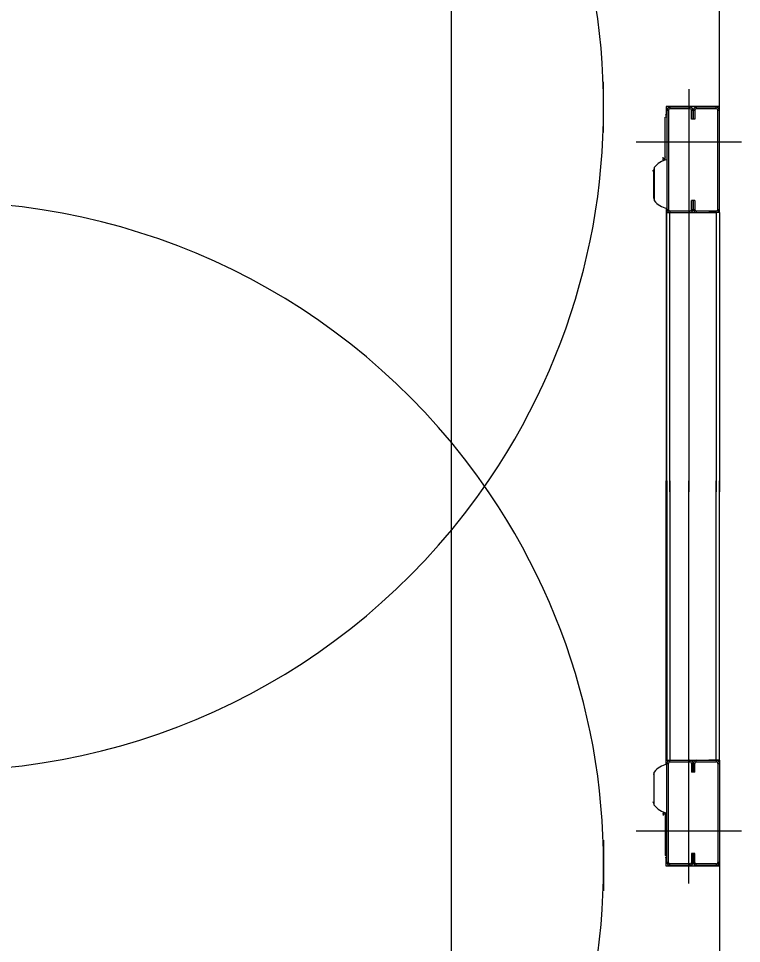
# Model space of a CAD drawing. Extents: x -264222 to -263592, y -1242345 to -1242048.
# Drawn here: x -263908.783 to -263908.131, y -1242122.794 to -1242121.96 of the extents above; entities that cross this region are included whole.
import ezdxf

# ---------------------------------------------------------------- set-up
doc = ezdxf.new("R2010")
doc.units = 0
doc.layers.add('HESCON_OSI_STAVBY_KFA', color=7, linetype='Continuous')
doc.layers.add('KFA_2D_SITUACIA_DSP', color=7, linetype='Continuous')

msp = doc.modelspace()

# ---------------------------------------------------------------- linework, layer by layer
at = {"layer": 'HESCON_OSI_STAVBY_KFA'}
msp.add_line((-263908.39279, -1242083.23724), (-263908.39279, -1242246.70724), dxfattribs=at)
at = {"layer": 'KFA_2D_SITUACIA_DSP'}
for p, q in [((-263908.15058, -1242122.03943), (-263908.15058, -1242121.52527)), ((-263908.25508, -1242122.06284), (-263908.25508, -1242122.01696)), ((-263908.17813, -1242122.02375), (-263908.17813, -1242122.3869)), ((-263908.19856, -1242122.03943), (-263908.19856, -1242122.04702)), ((-263908.15058, -1242122.03943), (-263908.19856, -1242122.03943)), ((-263908.19666, -1242122.04275), (-263908.19808, -1242122.04275)), ((-263908.19808, -1242122.04275), (-263908.19808, -1242122.13205)), ((-263908.19666, -1242122.04275), (-263908.19666, -1242122.13205)), ((-263908.19523, -1242122.0399), (-263908.19523, -1242122.04132)), ((-263908.17718, -1242122.0399), (-263908.19523, -1242122.0399)), ((-263908.17718, -1242122.04132), (-263908.19523, -1242122.04132)), ((-263908.17718, -1242122.04132), (-263908.17718, -1242122.0399)), ((-263908.17433, -1242122.04275), (-263908.17576, -1242122.04275)), ((-263908.17576, -1242122.05082), (-263908.17576, -1242122.04275)), ((-263908.17291, -1242122.04275), (-263908.17433, -1242122.04275)), ((-263908.17433, -1242122.04275), (-263908.17433, -1242122.05082)), ((-263908.17433, -1242122.05082), (-263908.17433, -1242122.04275)), ((-263908.17291, -1242122.04275), (-263908.17291, -1242122.05082)), ((-263908.17148, -1242122.0399), (-263908.17148, -1242122.04132)), ((-263908.15343, -1242122.0399), (-263908.17148, -1242122.0399)), ((-263908.15343, -1242122.04132), (-263908.17148, -1242122.04132)), ((-263908.15343, -1242122.04132), (-263908.15343, -1242122.0399)), ((-263908.15058, -1242122.04275), (-263908.15201, -1242122.04275)), ((-263908.15201, -1242122.13205), (-263908.15201, -1242122.04275)), ((-263908.15058, -1242122.04275), (-263908.15058, -1242122.03943)), ((-263908.15058, -1242122.13205), (-263908.15058, -1242122.04275)), ((-263908.19808, -1242122.04702), (-263908.19951, -1242122.04702)), ((-263908.19808, -1242122.04892), (-263908.19951, -1242122.04892)), ((-263908.19951, -1242122.08773), (-263908.19951, -1242122.04892)), ((-263908.17433, -1242122.05082), (-263908.17576, -1242122.05082)), ((-263908.17291, -1242122.05082), (-263908.17433, -1242122.05082)), ((-263908.22563, -1242122.07125), (-263908.13063, -1242122.07125)), ((-263908.20141, -1242122.08609), (-263908.20141, -1242122.08487)), ((-263908.20141, -1242122.08609), (-263908.201, -1242122.08608)), ((-263908.20141, -1242122.08609), (-263908.20141, -1242122.08679)), ((-263908.201, -1242122.08678), (-263908.20141, -1242122.08679)), ((-263908.20141, -1242122.08835), (-263908.20141, -1242122.08679)), ((-263908.201, -1242122.08608), (-263908.20055, -1242122.08607)), ((-263908.20055, -1242122.08678), (-263908.201, -1242122.08678)), ((-263908.20055, -1242122.08607), (-263908.20055, -1242122.08678)), ((-263908.1996, -1242122.08775), (-263908.1996, -1242122.08479)), ((-263908.21092, -1242122.09737), (-263908.21014, -1242122.09709)), ((-263908.21014, -1242122.09709), (-263908.2098, -1242122.09699)), ((-263908.20967, -1242122.09582), (-263908.2098, -1242122.09646)), ((-263908.2098, -1242122.12106), (-263908.2098, -1242122.09646)), ((-263908.20948, -1242122.09549), (-263908.20967, -1242122.09582)), ((-263908.20948, -1242122.09433), (-263908.20948, -1242122.12416)), ((-263908.2098, -1242122.12204), (-263908.2098, -1242122.12106)), ((-263908.2098, -1242122.12204), (-263908.20967, -1242122.12268)), ((-263908.20967, -1242122.12268), (-263908.20948, -1242122.12301)), ((-263908.17291, -1242122.12397), (-263908.17576, -1242122.12397)), ((-263908.17576, -1242122.13205), (-263908.17576, -1242122.12397)), ((-263908.17433, -1242122.12397), (-263908.17433, -1242122.13205)), ((-263908.17433, -1242122.13205), (-263908.17433, -1242122.12397)), ((-263908.17291, -1242122.12397), (-263908.17291, -1242122.13205)), ((-263908.19856, -1242122.131), (-263908.19856, -1242122.3869)), ((-263908.19808, -1242122.13205), (-263908.19666, -1242122.13205)), ((-263908.19523, -1242122.13347), (-263908.19523, -1242122.1349)), ((-263908.19523, -1242122.13347), (-263908.17718, -1242122.13347)), ((-263908.17718, -1242122.1349), (-263908.17718, -1242122.13347)), ((-263908.17576, -1242122.13205), (-263908.17433, -1242122.13205)), ((-263908.17433, -1242122.13205), (-263908.17291, -1242122.13205)), ((-263908.17148, -1242122.13347), (-263908.17148, -1242122.1349)), ((-263908.17148, -1242122.13347), (-263908.15343, -1242122.13347)), ((-263908.15343, -1242122.1349), (-263908.15343, -1242122.13347)), ((-263908.15201, -1242122.13205), (-263908.15058, -1242122.13205)), ((-263908.15058, -1242122.1349), (-263908.15058, -1242122.13205)), ((-263908.19808, -1242122.3869), (-263908.19808, -1242122.1349)), ((-263908.19808, -1242122.1349), (-263908.19523, -1242122.1349)), ((-263908.19523, -1242122.3869), (-263908.19523, -1242122.1349)), ((-263908.19523, -1242122.1349), (-263908.16578, -1242122.1349)), ((-263908.19523, -1242122.1349), (-263908.17718, -1242122.1349)), ((-263908.17148, -1242122.1349), (-263908.15343, -1242122.1349)), ((-263908.15343, -1242122.1349), (-263908.16008, -1242122.1349)), ((-263908.15343, -1242122.1349), (-263908.15343, -1242122.3869)), ((-263908.15058, -1242122.1349), (-263908.15343, -1242122.1349)), ((-263908.15058, -1242122.1349), (-263908.15058, -1242122.3869)), ((-263908.19856, -1242122.6328), (-263908.19856, -1242122.3769)), ((-263908.19808, -1242122.3769), (-263908.19808, -1242122.6289)), ((-263908.19523, -1242122.3769), (-263908.19523, -1242122.6289)), ((-263908.17813, -1242122.74005), (-263908.17813, -1242122.3769)), ((-263908.15343, -1242122.6289), (-263908.15343, -1242122.3769)), ((-263908.15058, -1242122.6289), (-263908.15058, -1242122.3769)), ((-263908.19808, -1242122.6289), (-263908.19523, -1242122.6289)), ((-263908.19808, -1242122.63175), (-263908.19666, -1242122.63175)), ((-263908.19808, -1242122.72105), (-263908.19808, -1242122.63175)), ((-263908.19666, -1242122.72105), (-263908.19666, -1242122.63175)), ((-263908.19523, -1242122.63032), (-263908.19523, -1242122.6289)), ((-263908.19523, -1242122.6289), (-263908.16578, -1242122.6289)), ((-263908.19523, -1242122.6289), (-263908.17718, -1242122.6289)), ((-263908.19523, -1242122.63032), (-263908.17718, -1242122.63032)), ((-263908.17718, -1242122.6289), (-263908.17718, -1242122.63032)), ((-263908.17576, -1242122.63175), (-263908.17433, -1242122.63175)), ((-263908.17576, -1242122.63175), (-263908.17576, -1242122.63982)), ((-263908.17433, -1242122.63175), (-263908.17291, -1242122.63175)), ((-263908.17433, -1242122.63982), (-263908.17433, -1242122.63175)), ((-263908.17433, -1242122.63175), (-263908.17433, -1242122.63982)), ((-263908.17291, -1242122.63982), (-263908.17291, -1242122.63175)), ((-263908.17148, -1242122.63032), (-263908.17148, -1242122.6289)), ((-263908.17148, -1242122.6289), (-263908.15343, -1242122.6289)), ((-263908.17148, -1242122.63032), (-263908.15343, -1242122.63032)), ((-263908.15343, -1242122.6289), (-263908.16008, -1242122.6289)), ((-263908.15058, -1242122.6289), (-263908.15343, -1242122.6289)), ((-263908.15343, -1242122.6289), (-263908.15343, -1242122.63032)), ((-263908.15201, -1242122.63175), (-263908.15058, -1242122.63175)), ((-263908.15201, -1242122.63175), (-263908.15201, -1242122.72105)), ((-263908.15058, -1242122.6289), (-263908.15058, -1242122.63175)), ((-263908.15058, -1242122.63175), (-263908.15058, -1242122.72105)), ((-263908.2098, -1242122.64176), (-263908.20967, -1242122.64112)), ((-263908.2098, -1242122.64176), (-263908.2098, -1242122.64274)), ((-263908.2098, -1242122.64274), (-263908.2098, -1242122.66734)), ((-263908.20967, -1242122.64112), (-263908.20948, -1242122.64079)), ((-263908.20948, -1242122.66946), (-263908.20948, -1242122.63963)), ((-263908.17291, -1242122.63982), (-263908.17576, -1242122.63982)), ((-263908.21092, -1242122.66642), (-263908.21014, -1242122.66671)), ((-263908.21014, -1242122.66671), (-263908.2098, -1242122.66681)), ((-263908.20967, -1242122.66798), (-263908.2098, -1242122.66734)), ((-263908.20948, -1242122.66831), (-263908.20967, -1242122.66798)), ((-263908.20141, -1242122.67545), (-263908.20141, -1242122.67701)), ((-263908.20141, -1242122.67771), (-263908.20141, -1242122.67701)), ((-263908.201, -1242122.67701), (-263908.20141, -1242122.67701)), ((-263908.20055, -1242122.67702), (-263908.201, -1242122.67701)), ((-263908.20055, -1242122.67772), (-263908.20055, -1242122.67702)), ((-263908.1996, -1242122.67605), (-263908.1996, -1242122.67901)), ((-263908.19951, -1242122.67607), (-263908.19951, -1242122.71487)), ((-263908.20141, -1242122.67771), (-263908.20141, -1242122.67893)), ((-263908.20141, -1242122.67771), (-263908.201, -1242122.67772)), ((-263908.201, -1242122.67772), (-263908.20055, -1242122.67772)), ((-263908.22563, -1242122.69255), (-263908.13063, -1242122.69255)), ((-263908.25508, -1242122.70095), (-263908.25508, -1242122.74684)), ((-263908.19808, -1242122.71487), (-263908.19951, -1242122.71487)), ((-263908.19808, -1242122.71677), (-263908.19951, -1242122.71677)), ((-263908.19856, -1242122.72437), (-263908.19856, -1242122.71677)), ((-263908.17433, -1242122.71297), (-263908.17576, -1242122.71297)), ((-263908.17576, -1242122.71297), (-263908.17576, -1242122.72105)), ((-263908.17291, -1242122.71297), (-263908.17433, -1242122.71297)), ((-263908.17433, -1242122.72105), (-263908.17433, -1242122.71297)), ((-263908.17433, -1242122.71297), (-263908.17433, -1242122.72105)), ((-263908.17291, -1242122.72105), (-263908.17291, -1242122.71297)), ((-263908.15058, -1242122.72437), (-263908.19856, -1242122.72437)), ((-263908.19666, -1242122.72105), (-263908.19808, -1242122.72105)), ((-263908.19523, -1242122.7239), (-263908.19523, -1242122.72247)), ((-263908.17718, -1242122.72247), (-263908.19523, -1242122.72247)), ((-263908.17718, -1242122.7239), (-263908.19523, -1242122.7239)), ((-263908.17718, -1242122.72247), (-263908.17718, -1242122.7239)), ((-263908.17433, -1242122.72105), (-263908.17576, -1242122.72105)), ((-263908.17291, -1242122.72105), (-263908.17433, -1242122.72105)), ((-263908.17148, -1242122.7239), (-263908.17148, -1242122.72247)), ((-263908.15343, -1242122.72247), (-263908.17148, -1242122.72247)), ((-263908.15343, -1242122.7239), (-263908.17148, -1242122.7239)), ((-263908.15343, -1242122.72247), (-263908.15343, -1242122.7239)), ((-263908.15058, -1242122.72105), (-263908.15201, -1242122.72105)), ((-263908.15058, -1242122.72105), (-263908.15058, -1242122.72437)), ((-263908.15058, -1242122.72437), (-263908.15058, -1242123.23853))]:
    msp.add_line(p, q, dxfattribs=at)
for centre, radius, start, end in [((-263908.85358, -1242122.0399), 0.5985, 324.56502, 215.43498), ((-263908.19523, -1242122.04275), 0.00285, 90, 180), ((-263908.19523, -1242122.04275), 0.00142, 90, 180), ((-263908.17718, -1242122.04275), 0.00285, 0, 90), ((-263908.17718, -1242122.04275), 0.00143, 0, 90), ((-263908.17148, -1242122.04275), 0.00285, 90, 180), ((-263908.17148, -1242122.04275), 0.00143, 90, 180), ((-263908.15343, -1242122.04275), 0.00285, 0, 90), ((-263908.15343, -1242122.04275), 0.00143, 0, 90), ((-263908.19454, -1242122.10607), 0.019, 100.75587, 141.87121), ((-263908.1996, -1242122.08488), 0.000095, 0, 90), ((-263908.85358, -1242122.7239), 0.5985, 34.26896, 145.73104), ((-263908.19454, -1242122.11243), 0.019, 218.12879, 259.24413), ((-263908.19523, -1242122.13205), 0.00285, 180, 270), ((-263908.19523, -1242122.13205), 0.00142, 180, 270), ((-263908.17718, -1242122.13205), 0.00143, 270, 0), ((-263908.17718, -1242122.13205), 0.00285, 270, 0), ((-263908.17148, -1242122.13205), 0.00285, 180, 270), ((-263908.17148, -1242122.13205), 0.00143, 180, 270), ((-263908.15343, -1242122.13205), 0.00143, 270, 0), ((-263908.15343, -1242122.13205), 0.00285, 270, 0), ((-263908.85358, -1242122.7239), 0.5985, 144.56502, 35.43498), ((-263908.85358, -1242122.0399), 0.5985, 214.26896, 325.73104), ((-263908.19454, -1242122.65137), 0.019, 100.75587, 141.87121), ((-263908.19523, -1242122.63175), 0.00285, 90, 180), ((-263908.19523, -1242122.63175), 0.00142, 90, 180), ((-263908.17718, -1242122.63175), 0.00285, 0, 90), ((-263908.17718, -1242122.63175), 0.00143, 0, 90), ((-263908.17148, -1242122.63175), 0.00285, 90, 180), ((-263908.17148, -1242122.63175), 0.00143, 90, 180), ((-263908.15343, -1242122.63175), 0.00285, 0, 90), ((-263908.15343, -1242122.63175), 0.00143, 0, 90), ((-263908.19454, -1242122.65773), 0.019, 218.12879, 259.24413), ((-263908.1996, -1242122.67892), 0.000095, 270, 0), ((-263908.19523, -1242122.72105), 0.00285, 180, 270), ((-263908.19523, -1242122.72105), 0.00142, 180, 270), ((-263908.17718, -1242122.72105), 0.00285, 270, 0), ((-263908.17718, -1242122.72105), 0.00143, 270, 0), ((-263908.17148, -1242122.72105), 0.00285, 180, 270), ((-263908.17148, -1242122.72105), 0.00143, 180, 270), ((-263908.15343, -1242122.72105), 0.00143, 270, 0), ((-263908.15343, -1242122.72105), 0.00285, 270, 0)]:
    msp.add_arc(centre, radius, start, end, dxfattribs=at)

doc.saveas('drawing.dxf')
